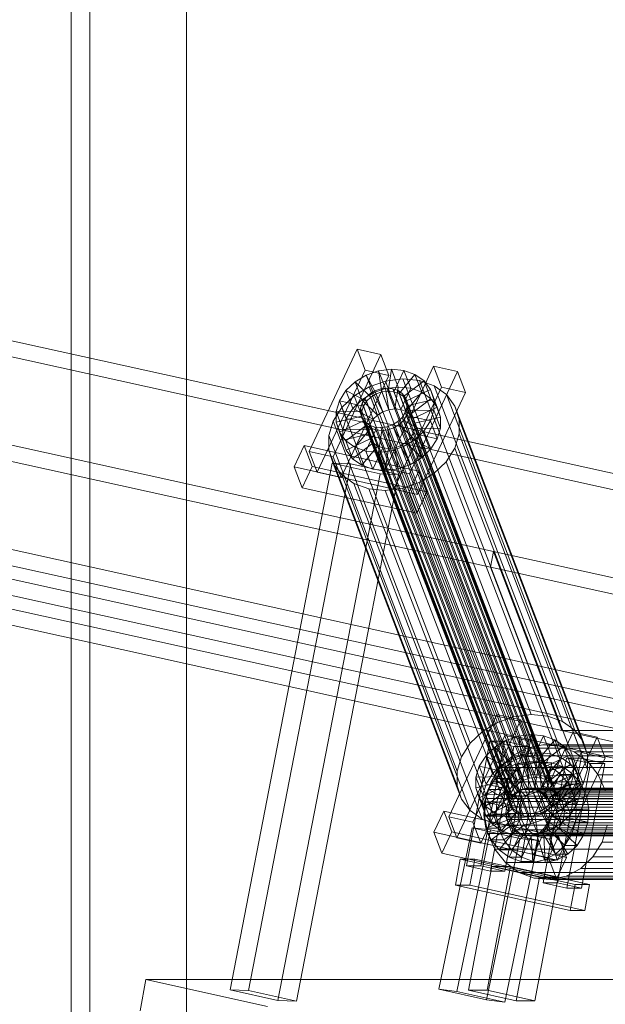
# Model space of a CAD drawing. Header units: millimetres. Extents: x -4738 to 65662, y -68080 to 6847.
# Tile 870 of 1056: x 23200 to 23421, y 1396 to 1767. Entities that reach past the tile are written whole.
import ezdxf

# ---------------------------------------------------------------- set-up
doc = ezdxf.new("R2010")
doc.units = ezdxf.units.MM
for name, color, linetype, lineweight in [('COTAS_P', 1, 'Continuous', 0), ('lateral_C02', 7, 'Continuous', 0), ('lateral_C10', 7, 'Continuous', 0)]:
    doc.layers.add(name, color=color, linetype=linetype, lineweight=lineweight)
doc.dimstyles.new('R19_100', dxfattribs={"dimtxt": 250, "dimasz": 150, "dimexe": 150, "dimexo": 80, "dimgap": 100, "dimtad": 1, "dimtih": 1, "dimtoh": 1, "dimdsep": 46, "dimcen": 0.09, "dimadec": 0, "dimazin": 0, "dimtfac": 1, "dimtdec": 4, "dimtofl": 0, "dimtmove": 0, "dimatfit": 3, "dimfxl": 1, "dimtolj": 1, "dimtzin": 0, "dimarcsym": 0})

# ---------------------------------------------------------------- blocks, each defined once
blk = doc.blocks.new('DIM_R30_4')
at = {"layer": 'COTAS_P'}
for p, q in [((15248.37, 1279.09), (24311.82, 4109.09)), ((24311.82, 4109.09), (24155.23, 4107.34)), ((24311.82, 4109.09), (24182.05, 4021.43)), ((24580.07, 3250), (24311.82, 4109.09)), ((15248.37, 1279.09), (15378.14, 1366.76)), ((15248.37, 1279.09), (15404.97, 1280.85)), ((15516.62, 420), (15248.37, 1279.09))]:
    blk.add_line(p, q, dxfattribs=at)
blk.add_text('9495 P', height=250, rotation=17.3406, dxfattribs=at).set_placement((19750.29, 2789.55))

msp = doc.modelspace()

# ---------------------------------------------------------------- linework, layer by layer
at = {"layer": 'lateral_C02'}
for p, q in [((23219.256, 2469.628), (23219.256, 25)), ((23226.256, 25), (23226.256, 2469.628)), ((23262.756, 25), (23262.756, 2469.628))]:
    msp.add_line(p, q, dxfattribs=at)
at = {"layer": 'lateral_C10'}
for p, q in [((23378.48, 1566.486), (22494.427, 1761.469)), ((22672.842, 1761.469), (23556.895, 1566.486)), ((22493.328, 1755.589), (23377.381, 1560.606)), ((23555.796, 1560.606), (22671.743, 1755.589)), ((23404.284, 1499.033), (22520.231, 1694.015)), ((23455.082, 1499.033), (22571.029, 1694.015)), ((23505.879, 1499.033), (22621.826, 1694.015)), ((22519.132, 1688.135), (23403.186, 1493.152)), ((22569.93, 1688.135), (23453.983, 1493.152)), ((22620.727, 1688.135), (23504.78, 1493.152)), ((23327.058, 1642.7), (23309.017, 1604.185)), ((23318.031, 1602.18), (23336.072, 1640.695)), ((23330.069, 1634.83), (23327.058, 1642.7)), ((23327.058, 1642.7), (23336.072, 1640.695)), ((23336.072, 1640.695), (23339.083, 1632.825)), ((23355.903, 1636.284), (23337.862, 1597.769)), ((23358.913, 1628.415), (23355.903, 1636.284)), ((23355.903, 1636.284), (23364.916, 1634.28)), ((23312.028, 1596.315), (23330.069, 1634.83)), ((23339.083, 1632.825), (23321.042, 1594.31)), ((23326.297, 1630.394), (23330.497, 1632.946)), ((23339.083, 1632.825), (23330.069, 1634.83)), ((23330.497, 1632.946), (23335.179, 1634.58)), ((23330.497, 1632.946), (23334.213, 1625.855)), ((23333.078, 1626.201), (23330.497, 1632.946)), ((23335.179, 1634.58), (23340.023, 1635.184)), ((23335.179, 1634.58), (23336.431, 1626.629)), ((23337.76, 1627.835), (23335.179, 1634.58)), ((23340.023, 1635.184), (23338.726, 1626.915)), ((23342.603, 1628.439), (23340.023, 1635.184)), ((23340.023, 1635.184), (23344.699, 1634.718)), ((23344.699, 1634.718), (23340.94, 1626.694)), ((23348.888, 1633.213), (23342.925, 1625.981)), ((23347.279, 1627.973), (23344.699, 1634.718)), ((23344.699, 1634.718), (23348.888, 1633.213)), ((23346.876, 1595.765), (23364.916, 1634.28)), ((23351.469, 1626.467), (23348.888, 1633.213)), ((23348.888, 1633.213), (23352.305, 1630.771)), ((23364.916, 1634.28), (23367.927, 1626.41)), ((23322.863, 1627.098), (23326.297, 1630.394)), ((23326.297, 1630.394), (23332.224, 1624.646)), ((23328.877, 1623.649), (23326.297, 1630.394)), ((23331.56, 1628.491), (23337.818, 1630.675)), ((23337.818, 1630.675), (23344.294, 1631.483)), ((23386.201, 1504.201), (23337.818, 1630.675)), ((23344.294, 1631.483), (23350.545, 1630.86)), ((23392.677, 1505.009), (23344.294, 1631.483)), ((23352.305, 1630.771), (23344.544, 1624.824)), ((23350.545, 1630.86), (23356.145, 1628.847)), ((23398.928, 1504.385), (23350.545, 1630.86)), ((23354.886, 1624.026), (23352.305, 1630.771)), ((23352.305, 1630.771), (23354.718, 1627.559)), ((23356.145, 1628.847), (23360.714, 1625.583)), ((23404.528, 1502.373), (23356.145, 1628.847)), ((23320.432, 1623.282), (23322.863, 1627.098)), ((23322.863, 1627.098), (23330.597, 1623.084)), ((23325.444, 1620.352), (23322.863, 1627.098)), ((23325.944, 1625.079), (23331.56, 1628.491)), ((23333.078, 1626.201), (23328.877, 1623.649)), ((23330.167, 1624.209), (23331.793, 1625.77)), ((23379.943, 1502.016), (23331.56, 1628.491)), ((23331.793, 1625.77), (23333.783, 1626.979)), ((23387.918, 1479.06), (23331.793, 1625.77)), ((23334.213, 1625.855), (23332.224, 1624.646)), ((23337.76, 1627.835), (23333.078, 1626.201)), ((23336.794, 1619.109), (23333.078, 1626.201)), ((23333.783, 1626.979), (23336.001, 1627.753)), ((23389.908, 1480.268), (23333.783, 1626.979)), ((23336.431, 1626.629), (23334.213, 1625.855)), ((23334.213, 1625.855), (23336.794, 1619.109)), ((23336.001, 1627.753), (23338.295, 1628.039)), ((23392.125, 1481.042), (23336.001, 1627.753)), ((23338.726, 1626.915), (23336.431, 1626.629)), ((23336.431, 1626.629), (23339.011, 1619.883)), ((23342.603, 1628.439), (23337.76, 1627.835)), ((23339.011, 1619.883), (23337.76, 1627.835)), ((23338.295, 1628.039), (23340.51, 1627.818)), ((23394.42, 1481.329), (23338.295, 1628.039)), ((23338.726, 1626.915), (23341.306, 1620.17)), ((23340.94, 1626.694), (23338.726, 1626.915)), ((23340.51, 1627.818), (23342.495, 1627.105)), ((23396.635, 1481.108), (23340.51, 1627.818)), ((23340.872, 1589.9), (23358.913, 1628.415)), ((23340.94, 1626.694), (23343.521, 1619.949)), ((23342.925, 1625.981), (23340.94, 1626.694)), ((23341.306, 1620.17), (23342.603, 1628.439)), ((23342.495, 1627.105), (23344.113, 1625.949)), ((23398.619, 1480.395), (23342.495, 1627.105)), ((23347.279, 1627.973), (23342.603, 1628.439)), ((23342.925, 1625.981), (23345.505, 1619.236)), ((23344.544, 1624.824), (23342.925, 1625.981)), ((23343.521, 1619.949), (23347.279, 1627.973)), ((23344.113, 1625.949), (23345.256, 1624.427)), ((23400.238, 1479.238), (23344.113, 1625.949)), ((23345.505, 1619.236), (23351.469, 1626.467)), ((23354.718, 1627.559), (23345.686, 1623.303)), ((23351.469, 1626.467), (23347.279, 1627.973)), ((23367.927, 1626.41), (23349.886, 1587.895)), ((23354.886, 1624.026), (23351.469, 1626.467)), ((23357.298, 1620.814), (23354.718, 1627.559)), ((23354.718, 1627.559), (23355.96, 1623.797)), ((23367.927, 1626.41), (23358.913, 1628.415)), ((23360.714, 1625.583), (23363.938, 1621.29)), ((23409.097, 1499.109), (23360.714, 1625.583)), ((23319.167, 1619.206), (23320.432, 1623.282)), ((23329.445, 1621.277), (23320.432, 1623.282)), ((23320.432, 1623.282), (23323.012, 1616.536)), ((23321.354, 1620.672), (23325.944, 1625.079)), ((23328.877, 1623.649), (23325.444, 1620.352)), ((23374.327, 1498.605), (23325.944, 1625.079)), ((23328.416, 1620.47), (23329.015, 1622.401)), ((23334.804, 1617.901), (23328.877, 1623.649)), ((23329.015, 1622.401), (23330.167, 1624.209)), ((23329.015, 1622.401), (23385.14, 1475.691)), ((23330.597, 1623.084), (23329.445, 1621.277)), ((23386.292, 1477.498), (23330.167, 1624.209)), ((23332.224, 1624.646), (23330.597, 1623.084)), ((23330.597, 1623.084), (23333.178, 1616.339)), ((23332.224, 1624.646), (23334.804, 1617.901)), ((23344.544, 1624.824), (23347.124, 1618.079)), ((23345.686, 1623.303), (23344.544, 1624.824)), ((23345.256, 1624.427), (23345.845, 1622.645)), ((23401.38, 1477.717), (23345.256, 1624.427)), ((23345.686, 1623.303), (23348.267, 1616.558)), ((23346.275, 1621.521), (23345.686, 1623.303)), ((23345.845, 1622.645), (23345.839, 1620.723)), ((23401.969, 1475.934), (23345.845, 1622.645)), ((23346.269, 1619.599), (23346.275, 1621.521)), ((23355.96, 1623.797), (23346.275, 1621.521)), ((23346.275, 1621.521), (23348.855, 1614.775)), ((23347.124, 1618.079), (23354.886, 1624.026)), ((23357.298, 1620.814), (23354.886, 1624.026)), ((23355.96, 1623.797), (23355.949, 1619.739)), ((23358.541, 1617.051), (23355.96, 1623.797)), ((23318.103, 1615.571), (23321.354, 1620.672)), ((23319.155, 1615.148), (23319.167, 1619.206)), ((23319.167, 1619.206), (23328.846, 1619.346)), ((23321.747, 1612.461), (23319.167, 1619.206)), ((23369.737, 1494.198), (23321.354, 1620.672)), ((23325.444, 1620.352), (23323.012, 1616.536)), ((23333.178, 1616.339), (23325.444, 1620.352)), ((23328.411, 1618.548), (23328.416, 1620.47)), ((23328.999, 1616.766), (23328.411, 1618.548)), ((23384.535, 1471.838), (23328.411, 1618.548)), ((23384.541, 1473.76), (23328.416, 1620.47)), ((23328.846, 1619.346), (23328.841, 1617.424)), ((23329.445, 1621.277), (23328.846, 1619.346)), ((23328.846, 1619.346), (23331.427, 1612.601)), ((23332.026, 1614.531), (23329.445, 1621.277)), ((23333.178, 1616.339), (23334.804, 1617.901)), ((23334.804, 1617.901), (23336.794, 1619.109)), ((23336.794, 1619.109), (23339.011, 1619.883)), ((23339.011, 1619.883), (23341.306, 1620.17)), ((23341.306, 1620.17), (23343.521, 1619.949)), ((23343.521, 1619.949), (23345.505, 1619.236)), ((23345.24, 1618.792), (23344.088, 1616.985)), ((23344.518, 1615.861), (23345.67, 1617.668)), ((23345.839, 1620.723), (23345.24, 1618.792)), ((23401.365, 1472.082), (23345.24, 1618.792)), ((23345.505, 1619.236), (23347.124, 1618.079)), ((23345.67, 1617.668), (23346.269, 1619.599)), ((23354.684, 1615.663), (23345.67, 1617.668)), ((23345.67, 1617.668), (23348.251, 1610.923)), ((23401.964, 1474.013), (23345.839, 1620.723)), ((23355.949, 1619.739), (23346.269, 1619.599)), ((23346.269, 1619.599), (23348.85, 1612.853)), ((23347.124, 1618.079), (23348.267, 1616.558)), ((23348.267, 1616.558), (23357.298, 1620.814)), ((23355.949, 1619.739), (23354.684, 1615.663)), ((23358.529, 1612.994), (23355.949, 1619.739)), ((23358.541, 1617.051), (23357.298, 1620.814)), ((23363.938, 1621.29), (23365.6, 1616.259)), ((23412.321, 1494.815), (23363.938, 1621.29)), ((23316.413, 1610.122), (23318.103, 1615.571)), ((23318.103, 1615.571), (23366.486, 1489.096)), ((23319.155, 1615.148), (23328.841, 1617.424)), ((23320.398, 1611.386), (23319.155, 1615.148)), ((23321.736, 1608.403), (23319.155, 1615.148)), ((23320.398, 1611.386), (23329.43, 1615.642)), ((23323.012, 1616.536), (23321.747, 1612.461)), ((23322.81, 1608.174), (23330.572, 1614.121)), ((23323.012, 1616.536), (23332.026, 1614.531)), ((23328.841, 1617.424), (23329.43, 1615.642)), ((23328.841, 1617.424), (23331.421, 1610.679)), ((23330.142, 1615.245), (23328.999, 1616.766)), ((23385.124, 1470.056), (23328.999, 1616.766)), ((23329.43, 1615.642), (23330.572, 1614.121)), ((23329.43, 1615.642), (23332.01, 1608.897)), ((23331.761, 1614.088), (23330.142, 1615.245)), ((23386.266, 1468.534), (23330.142, 1615.245)), ((23330.572, 1614.121), (23332.191, 1612.964)), ((23330.572, 1614.121), (23333.153, 1607.375)), ((23331.427, 1612.601), (23332.026, 1614.531)), ((23333.745, 1613.375), (23331.761, 1614.088)), ((23387.885, 1467.378), (23331.761, 1614.088)), ((23332.026, 1614.531), (23333.178, 1616.339)), ((23340.472, 1614.214), (23338.255, 1613.44)), ((23342.462, 1615.423), (23340.472, 1614.214)), ((23396.597, 1467.504), (23340.472, 1614.214)), ((23340.902, 1613.09), (23342.892, 1614.299)), ((23344.088, 1616.985), (23342.462, 1615.423)), ((23398.586, 1468.713), (23342.462, 1615.423)), ((23342.892, 1614.299), (23344.518, 1615.861)), ((23348.819, 1608.551), (23342.892, 1614.299)), ((23342.892, 1614.299), (23345.473, 1607.554)), ((23400.213, 1470.274), (23344.088, 1616.985)), ((23352.252, 1611.847), (23344.518, 1615.861)), ((23344.518, 1615.861), (23347.099, 1609.115)), ((23348.267, 1616.558), (23348.855, 1614.775)), ((23348.855, 1614.775), (23348.85, 1612.853)), ((23348.855, 1614.775), (23358.541, 1617.051)), ((23354.684, 1615.663), (23352.252, 1611.847)), ((23357.265, 1608.918), (23354.684, 1615.663)), ((23358.529, 1612.994), (23358.541, 1617.051)), ((23365.6, 1616.259), (23365.584, 1610.835)), ((23413.983, 1489.785), (23365.6, 1616.259)), ((23322.81, 1608.174), (23320.398, 1611.386)), ((23322.979, 1604.64), (23320.398, 1611.386)), ((23321.747, 1612.461), (23321.736, 1608.403)), ((23331.421, 1610.679), (23321.736, 1608.403)), ((23331.427, 1612.601), (23321.747, 1612.461)), ((23326.227, 1605.732), (23332.191, 1612.964)), ((23330.417, 1604.227), (23334.175, 1612.251)), ((23331.421, 1610.679), (23331.427, 1612.601)), ((23332.01, 1608.897), (23331.421, 1610.679)), ((23332.191, 1612.964), (23334.175, 1612.251)), ((23332.191, 1612.964), (23334.771, 1606.219)), ((23335.96, 1613.154), (23333.745, 1613.375)), ((23389.869, 1466.665), (23333.745, 1613.375)), ((23334.175, 1612.251), (23336.39, 1612.03)), ((23334.175, 1612.251), (23336.756, 1605.506)), ((23335.093, 1603.761), (23336.39, 1612.03)), ((23338.255, 1613.44), (23335.96, 1613.154)), ((23392.084, 1466.444), (23335.96, 1613.154)), ((23336.39, 1612.03), (23338.685, 1612.316)), ((23336.39, 1612.03), (23338.971, 1605.285)), ((23394.379, 1466.73), (23338.255, 1613.44)), ((23338.685, 1612.316), (23340.902, 1613.09)), ((23339.937, 1604.365), (23338.685, 1612.316)), ((23338.685, 1612.316), (23341.265, 1605.571)), ((23344.618, 1605.999), (23340.902, 1613.09)), ((23340.902, 1613.09), (23343.483, 1606.345)), ((23348.251, 1610.923), (23347.099, 1609.115)), ((23348.85, 1612.853), (23348.251, 1610.923)), ((23348.251, 1610.923), (23357.265, 1608.918)), ((23352.252, 1611.847), (23348.819, 1608.551)), ((23348.85, 1612.853), (23358.529, 1612.994)), ((23354.833, 1605.102), (23352.252, 1611.847)), ((23357.265, 1608.918), (23358.529, 1612.994)), ((23365.584, 1610.835), (23363.894, 1605.387)), ((23413.967, 1484.361), (23365.584, 1610.835)), ((23316.397, 1604.698), (23316.413, 1610.122)), ((23364.796, 1483.648), (23316.413, 1610.122)), ((23321.736, 1608.403), (23322.979, 1604.64)), ((23326.227, 1605.732), (23322.81, 1608.174)), ((23325.391, 1601.429), (23322.81, 1608.174)), ((23332.01, 1608.897), (23322.979, 1604.64)), ((23333.153, 1607.375), (23325.391, 1601.429)), ((23333.153, 1607.375), (23332.01, 1608.897)), ((23334.771, 1606.219), (23333.153, 1607.375)), ((23345.473, 1607.554), (23343.483, 1606.345)), ((23348.819, 1608.551), (23344.618, 1605.999)), ((23347.099, 1609.115), (23345.473, 1607.554)), ((23345.473, 1607.554), (23351.4, 1601.806)), ((23347.099, 1609.115), (23354.833, 1605.102)), ((23351.4, 1601.806), (23348.819, 1608.551)), ((23354.833, 1605.102), (23357.265, 1608.918)), ((23307.065, 1606.391), (23303.306, 1598.367)), ((23310.075, 1598.521), (23307.065, 1606.391)), ((23307.065, 1606.391), (23350.332, 1596.768)), ((23318.031, 1602.18), (23309.017, 1604.185)), ((23309.017, 1604.185), (23312.028, 1596.315)), ((23318.059, 1599.668), (23316.397, 1604.698)), ((23364.78, 1478.224), (23316.397, 1604.698)), ((23322.979, 1604.64), (23325.391, 1601.429)), ((23330.417, 1604.227), (23326.227, 1605.732)), ((23328.808, 1598.987), (23326.227, 1605.732)), ((23334.771, 1606.219), (23328.808, 1598.987)), ((23335.093, 1603.761), (23330.417, 1604.227)), ((23332.997, 1597.482), (23330.417, 1604.227)), ((23336.756, 1605.506), (23332.997, 1597.482)), ((23336.756, 1605.506), (23334.771, 1606.219)), ((23339.937, 1604.365), (23335.093, 1603.761)), ((23337.673, 1597.015), (23335.093, 1603.761)), ((23338.971, 1605.285), (23336.756, 1605.506)), ((23338.971, 1605.285), (23337.673, 1597.015)), ((23341.265, 1605.571), (23338.971, 1605.285)), ((23344.618, 1605.999), (23339.937, 1604.365)), ((23342.517, 1597.62), (23339.937, 1604.365)), ((23343.483, 1606.345), (23341.265, 1605.571)), ((23341.265, 1605.571), (23342.517, 1597.62)), ((23343.483, 1606.345), (23347.199, 1599.254)), ((23347.199, 1599.254), (23344.618, 1605.999)), ((23351.4, 1601.806), (23354.833, 1605.102)), ((23363.894, 1605.387), (23360.643, 1600.285)), ((23412.277, 1478.912), (23363.894, 1605.387)), ((23317.693, 1599.774), (23279.179, 1401.274)), ((23286.165, 1401.024), (23324.678, 1599.525)), ((23317.693, 1599.774), (23335.729, 1595.765)), ((23324.678, 1599.525), (23317.693, 1599.774)), ((23321.042, 1594.31), (23318.031, 1602.18)), ((23321.283, 1595.374), (23318.059, 1599.668)), ((23366.442, 1473.193), (23318.059, 1599.668)), ((23342.714, 1595.515), (23324.678, 1599.525)), ((23325.391, 1601.429), (23328.808, 1598.987)), ((23342.517, 1597.62), (23347.199, 1599.254)), ((23347.199, 1599.254), (23351.4, 1601.806)), ((23360.643, 1600.285), (23356.053, 1595.878)), ((23409.026, 1473.811), (23360.643, 1600.285)), ((23297.215, 1397.264), (23335.729, 1595.765)), ((23346.573, 1588.744), (23303.306, 1598.367)), ((23303.306, 1598.367), (23306.317, 1590.497)), ((23304.201, 1397.014), (23342.714, 1595.515)), ((23306.317, 1590.497), (23310.075, 1598.521)), ((23353.342, 1588.898), (23310.075, 1598.521)), ((23312.028, 1596.315), (23321.042, 1594.31)), ((23328.808, 1598.987), (23332.997, 1597.482)), ((23332.997, 1597.482), (23337.673, 1597.015)), ((23335.729, 1595.765), (23342.714, 1595.515)), ((23337.673, 1597.015), (23342.517, 1597.62)), ((23346.876, 1595.765), (23337.862, 1597.769)), ((23337.862, 1597.769), (23340.872, 1589.9)), ((23346.573, 1588.744), (23350.332, 1596.768)), ((23349.886, 1587.895), (23346.876, 1595.765)), ((23350.332, 1596.768), (23353.342, 1588.898)), ((23356.053, 1595.878), (23350.437, 1592.467)), ((23404.436, 1469.404), (23356.053, 1595.878)), ((23325.851, 1592.11), (23321.283, 1595.374)), ((23369.666, 1468.9), (23321.283, 1595.374)), ((23331.452, 1590.098), (23325.851, 1592.11)), ((23374.234, 1465.636), (23325.851, 1592.11)), ((23350.437, 1592.467), (23344.178, 1590.282)), ((23398.82, 1465.992), (23350.437, 1592.467)), ((23306.317, 1590.497), (23349.584, 1580.874)), ((23337.703, 1589.474), (23331.452, 1590.098)), ((23379.835, 1463.623), (23331.452, 1590.098)), ((23344.178, 1590.282), (23337.703, 1589.474)), ((23386.086, 1463), (23337.703, 1589.474)), ((23340.872, 1589.9), (23349.886, 1587.895)), ((23392.562, 1463.808), (23344.178, 1590.282)), ((23349.584, 1580.874), (23346.573, 1588.744)), ((23353.342, 1588.898), (23349.584, 1580.874)), ((23378.48, 1566.486), (23377.381, 1560.606)), ((24262.533, 1371.503), (23378.48, 1566.486)), ((23378.48, 1566.486), (23404.284, 1499.033)), ((23403.186, 1493.152), (23377.381, 1560.606)), ((23377.381, 1560.606), (24261.434, 1365.623)), ((23379.742, 1504.983), (23361.701, 1466.468)), ((23370.715, 1464.463), (23388.756, 1502.978)), ((23382.753, 1497.114), (23379.742, 1504.983)), ((23379.742, 1504.983), (23388.756, 1502.978)), ((23386.201, 1504.201), (23379.943, 1502.016)), ((23392.677, 1505.009), (23386.201, 1504.201)), ((23388.756, 1502.978), (23391.766, 1495.109)), ((23398.928, 1504.385), (23392.677, 1505.009)), ((23404.528, 1502.373), (23398.928, 1504.385)), ((23379.943, 1502.016), (23374.327, 1498.605)), ((24288.338, 1304.05), (23404.284, 1499.033)), ((23404.284, 1499.033), (23455.082, 1499.033)), ((23409.097, 1499.109), (23404.528, 1502.373)), ((23412.321, 1494.815), (23409.097, 1499.109)), ((23364.712, 1458.598), (23382.753, 1497.114)), ((23374.327, 1498.605), (23369.737, 1494.198)), ((23378.98, 1492.677), (23383.181, 1495.229)), ((23391.766, 1495.109), (23382.753, 1497.114)), ((23383.181, 1495.229), (23387.863, 1496.863)), ((23383.181, 1495.229), (23386.897, 1488.138)), ((23385.761, 1488.484), (23383.181, 1495.229)), ((23387.863, 1496.863), (23392.707, 1497.468)), ((23387.863, 1496.863), (23389.115, 1488.912)), ((23390.443, 1490.118), (23387.863, 1496.863)), ((23408.586, 1498.568), (23390.546, 1460.053)), ((23392.707, 1497.468), (23391.409, 1489.198)), ((23395.287, 1490.722), (23392.707, 1497.468)), ((23392.707, 1497.468), (23397.383, 1497.001)), ((23397.383, 1497.001), (23393.624, 1488.977)), ((23401.572, 1495.496), (23395.609, 1488.264)), ((23399.963, 1490.256), (23397.383, 1497.001)), ((23397.383, 1497.001), (23401.572, 1495.496)), ((23399.559, 1458.048), (23417.6, 1496.563)), ((23404.152, 1488.751), (23401.572, 1495.496)), ((23401.572, 1495.496), (23404.989, 1493.054)), ((23411.597, 1490.698), (23408.586, 1498.568)), ((23408.586, 1498.568), (23417.6, 1496.563)), ((23417.6, 1496.563), (23420.611, 1488.693)), ((23369.737, 1494.198), (23366.486, 1489.096)), ((23377.162, 1495.011), (23368.304, 1447.986)), ((23391.766, 1495.109), (23373.726, 1456.594)), ((23373.775, 1447.986), (23382.632, 1495.011)), ((23375.547, 1489.381), (23378.98, 1492.677)), ((23382.632, 1495.011), (23377.162, 1495.011)), ((23377.162, 1495.011), (23386.18, 1493.006)), ((23377.322, 1445.981), (23386.18, 1493.006)), ((23378.98, 1492.677), (23384.907, 1486.929)), ((23381.561, 1485.932), (23378.98, 1492.677)), ((23391.65, 1493.006), (23382.632, 1495.011)), ((23391.65, 1493.006), (23382.793, 1445.981)), ((23385.616, 1489.465), (23391.105, 1492.365)), ((23386.18, 1493.006), (23391.65, 1493.006)), ((23391.105, 1492.365), (23397.097, 1493.622)), ((23492.699, 1492.365), (23391.105, 1492.365)), ((23397.097, 1493.622), (23403.186, 1493.152)), ((23498.692, 1493.622), (23397.097, 1493.622)), ((23404.989, 1493.054), (23397.227, 1487.108)), ((23453.983, 1493.152), (23403.186, 1493.152)), ((23403.186, 1493.152), (24287.239, 1298.17)), ((23403.186, 1493.152), (23408.954, 1490.987)), ((23504.78, 1493.152), (23403.186, 1493.152)), ((23407.57, 1486.309), (23404.989, 1493.054)), ((23404.989, 1493.054), (23407.401, 1489.843)), ((23413.983, 1489.785), (23412.321, 1494.815)), ((23366.486, 1489.096), (23364.796, 1483.648)), ((23373.115, 1485.565), (23375.547, 1489.381)), ((23375.547, 1489.381), (23383.281, 1485.368)), ((23378.128, 1482.636), (23375.547, 1489.381)), ((23381.005, 1485.12), (23385.616, 1489.465)), ((23385.761, 1488.484), (23381.561, 1485.932)), ((23386.897, 1488.138), (23384.907, 1486.929)), ((23487.21, 1489.465), (23385.616, 1489.465)), ((23390.443, 1490.118), (23385.761, 1488.484)), ((23389.478, 1481.393), (23385.761, 1488.484)), ((23389.115, 1488.912), (23386.897, 1488.138)), ((23386.897, 1488.138), (23389.478, 1481.393)), ((23391.409, 1489.198), (23389.115, 1488.912)), ((23389.115, 1488.912), (23391.695, 1482.167)), ((23395.287, 1490.722), (23390.443, 1490.118)), ((23391.695, 1482.167), (23390.443, 1490.118)), ((23391.409, 1489.198), (23393.99, 1482.453)), ((23393.624, 1488.977), (23391.409, 1489.198)), ((23393.556, 1452.183), (23411.597, 1490.698)), ((23393.624, 1488.977), (23396.205, 1482.232)), ((23395.609, 1488.264), (23393.624, 1488.977)), ((23393.99, 1482.453), (23395.287, 1490.722)), ((23399.963, 1490.256), (23395.287, 1490.722)), ((23395.609, 1488.264), (23398.189, 1481.519)), ((23397.227, 1487.108), (23395.609, 1488.264)), ((23396.205, 1482.232), (23399.963, 1490.256)), ((23406.02, 1488.596), (23397.162, 1441.57)), ((23398.189, 1481.519), (23404.152, 1488.751)), ((23407.401, 1489.843), (23398.37, 1485.586)), ((23404.152, 1488.751), (23399.963, 1490.256)), ((23420.611, 1488.693), (23402.57, 1450.178)), ((23402.632, 1441.57), (23411.49, 1488.596)), ((23407.57, 1486.309), (23404.152, 1488.751)), ((23411.49, 1488.596), (23406.02, 1488.596)), ((23406.02, 1488.596), (23415.038, 1486.591)), ((23409.982, 1483.097), (23407.401, 1489.843)), ((23407.401, 1489.843), (23408.644, 1486.08)), ((23408.954, 1490.987), (23414.011, 1487.273)), ((23510.549, 1490.987), (23408.954, 1490.987)), ((23420.508, 1486.591), (23411.49, 1488.596)), ((23420.611, 1488.693), (23411.597, 1490.698)), ((23413.967, 1484.361), (23413.983, 1489.785)), ((23371.851, 1481.489), (23373.115, 1485.565)), ((23382.129, 1483.56), (23373.115, 1485.565)), ((23373.115, 1485.565), (23375.696, 1478.82)), ((23377.586, 1479.627), (23381.005, 1485.12)), ((23381.561, 1485.932), (23378.128, 1482.636)), ((23379.161, 1480.874), (23382.61, 1484.124)), ((23482.6, 1485.12), (23381.005, 1485.12)), ((23387.488, 1480.184), (23381.561, 1485.932)), ((23383.281, 1485.368), (23382.129, 1483.56)), ((23382.61, 1484.124), (23386.716, 1486.293)), ((23382.61, 1484.124), (23387.682, 1475.779)), ((23387.299, 1484.124), (23382.61, 1484.124)), ((23384.907, 1486.929), (23383.281, 1485.368)), ((23383.281, 1485.368), (23385.862, 1478.622)), ((23387.299, 1484.124), (23383.85, 1480.874)), ((23384.907, 1486.929), (23387.488, 1480.184)), ((23386.716, 1486.293), (23391.198, 1487.234)), ((23386.716, 1486.293), (23389.626, 1476.806)), ((23391.405, 1486.293), (23386.716, 1486.293)), ((23391.405, 1486.293), (23387.299, 1484.124)), ((23392.371, 1475.779), (23387.299, 1484.124)), ((23391.198, 1487.234), (23391.75, 1477.252)), ((23395.887, 1487.234), (23391.198, 1487.234)), ((23391.198, 1487.234), (23395.752, 1486.882)), ((23395.887, 1487.234), (23391.405, 1486.293)), ((23394.315, 1476.806), (23391.405, 1486.293)), ((23395.752, 1486.882), (23393.907, 1477.085)), ((23400.441, 1486.882), (23395.752, 1486.882)), ((23395.752, 1486.882), (23400.068, 1485.262)), ((23396.439, 1477.252), (23395.887, 1487.234)), ((23400.441, 1486.882), (23395.887, 1487.234)), ((23400.068, 1485.262), (23395.951, 1476.318)), ((23397.227, 1487.108), (23399.808, 1480.362)), ((23398.37, 1485.586), (23397.227, 1487.108)), ((23398.37, 1485.586), (23400.95, 1478.841)), ((23398.959, 1483.804), (23398.37, 1485.586)), ((23398.596, 1477.085), (23400.441, 1486.882)), ((23408.644, 1486.08), (23398.959, 1483.804)), ((23399.808, 1480.362), (23407.57, 1486.309)), ((23404.757, 1485.262), (23400.068, 1485.262)), ((23400.068, 1485.262), (23403.85, 1482.484)), ((23404.757, 1485.262), (23400.441, 1486.882)), ((23400.64, 1476.318), (23404.757, 1485.262)), ((23408.539, 1482.484), (23404.757, 1485.262)), ((23406.18, 1439.566), (23415.038, 1486.591)), ((23409.982, 1483.097), (23407.57, 1486.309)), ((23408.644, 1486.08), (23408.633, 1482.022)), ((23411.224, 1479.334), (23408.644, 1486.08)), ((23420.508, 1486.591), (23411.651, 1439.566)), ((23412.277, 1478.912), (23413.967, 1484.361)), ((23414.011, 1487.273), (23418.01, 1482.263)), ((23515.605, 1487.273), (23414.011, 1487.273)), ((23415.038, 1486.591), (23420.508, 1486.591)), ((23364.796, 1483.648), (23364.78, 1478.224)), ((23371.839, 1477.432), (23371.851, 1481.489)), ((23371.851, 1481.489), (23381.53, 1481.629)), ((23374.431, 1474.744), (23371.851, 1481.489)), ((23378.128, 1482.636), (23375.696, 1478.82)), ((23376.603, 1476.765), (23379.161, 1480.874)), ((23385.862, 1478.622), (23378.128, 1482.636)), ((23379.161, 1480.874), (23386.048, 1474.239)), ((23383.85, 1480.874), (23379.161, 1480.874)), ((23383.85, 1480.874), (23381.292, 1476.765)), ((23381.53, 1481.629), (23381.525, 1479.708)), ((23382.129, 1483.56), (23381.53, 1481.629)), ((23381.53, 1481.629), (23384.111, 1474.884)), ((23384.71, 1476.815), (23382.129, 1483.56)), ((23390.737, 1474.239), (23383.85, 1480.874)), ((23387.488, 1480.184), (23389.478, 1481.393)), ((23389.478, 1481.393), (23391.695, 1482.167)), ((23392.125, 1481.042), (23389.908, 1480.268)), ((23391.695, 1482.167), (23393.99, 1482.453)), ((23394.42, 1481.329), (23392.125, 1481.042)), ((23393.99, 1482.453), (23396.205, 1482.232)), ((23396.635, 1481.108), (23394.42, 1481.329)), ((23396.205, 1482.232), (23398.189, 1481.519)), ((23398.619, 1480.395), (23396.635, 1481.108)), ((23403.85, 1482.484), (23397.743, 1475.002)), ((23398.189, 1481.519), (23399.808, 1480.362)), ((23398.354, 1479.951), (23398.953, 1481.882)), ((23400.238, 1479.238), (23398.619, 1480.395)), ((23398.953, 1481.882), (23398.959, 1483.804)), ((23408.633, 1482.022), (23398.953, 1481.882)), ((23398.953, 1481.882), (23401.534, 1475.137)), ((23398.959, 1483.804), (23401.539, 1477.059)), ((23400.95, 1478.841), (23409.982, 1483.097)), ((23402.432, 1475.002), (23408.539, 1482.484)), ((23408.539, 1482.484), (23403.85, 1482.484)), ((23403.85, 1482.484), (23406.841, 1478.737)), ((23408.633, 1482.022), (23407.368, 1477.947)), ((23411.53, 1478.737), (23408.539, 1482.484)), ((23411.213, 1475.277), (23408.633, 1482.022)), ((23411.224, 1479.334), (23409.982, 1483.097)), ((23418.01, 1482.263), (23420.679, 1476.3)), ((23519.604, 1482.263), (23418.01, 1482.263)), ((23364.78, 1478.224), (23366.442, 1473.193)), ((23371.839, 1477.432), (23381.525, 1479.708)), ((23373.082, 1473.669), (23371.839, 1477.432)), ((23374.42, 1470.686), (23371.839, 1477.432)), ((23373.082, 1473.669), (23382.113, 1477.925)), ((23375.696, 1478.82), (23374.431, 1474.744)), ((23375.112, 1472.077), (23376.603, 1476.765)), ((23375.592, 1473.36), (23377.586, 1479.627)), ((23375.696, 1478.82), (23384.71, 1476.815)), ((23376.603, 1476.765), (23384.836, 1472.293)), ((23381.292, 1476.765), (23376.603, 1476.765)), ((23479.181, 1479.627), (23377.586, 1479.627)), ((23381.292, 1476.765), (23379.801, 1472.077)), ((23389.525, 1472.293), (23381.292, 1476.765)), ((23381.525, 1479.708), (23382.113, 1477.925)), ((23381.525, 1479.708), (23384.105, 1472.962)), ((23382.113, 1477.925), (23383.256, 1476.404)), ((23382.113, 1477.925), (23384.694, 1471.18)), ((23384.111, 1474.884), (23384.71, 1476.815)), ((23384.71, 1476.815), (23385.862, 1478.622)), ((23386.292, 1477.498), (23385.14, 1475.691)), ((23385.862, 1478.622), (23387.488, 1480.184)), ((23387.918, 1479.06), (23386.292, 1477.498)), ((23386.9, 1475.779), (23388.845, 1476.806)), ((23389.626, 1476.806), (23387.682, 1475.779)), ((23389.908, 1480.268), (23387.918, 1479.06)), ((23388.845, 1476.806), (23390.968, 1477.252)), ((23504.507, 1476.806), (23388.845, 1476.806)), ((23391.75, 1477.252), (23389.626, 1476.806)), ((23389.626, 1476.806), (23394.315, 1476.806)), ((23390.968, 1477.252), (23393.126, 1477.085)), ((23506.63, 1477.252), (23390.968, 1477.252)), ((23391.75, 1477.252), (23396.439, 1477.252)), ((23393.907, 1477.085), (23391.75, 1477.252)), ((23392.371, 1475.779), (23394.315, 1476.806)), ((23393.126, 1477.085), (23395.17, 1476.318)), ((23508.787, 1477.085), (23393.126, 1477.085)), ((23393.907, 1477.085), (23398.596, 1477.085)), ((23395.951, 1476.318), (23393.907, 1477.085)), ((23394.315, 1476.806), (23396.439, 1477.252)), ((23395.576, 1476.582), (23397.202, 1478.144)), ((23396.439, 1477.252), (23398.596, 1477.085)), ((23397.202, 1478.144), (23398.354, 1479.951)), ((23404.936, 1474.131), (23397.202, 1478.144)), ((23397.202, 1478.144), (23399.783, 1471.399)), ((23407.368, 1477.947), (23398.354, 1479.951)), ((23398.354, 1479.951), (23400.935, 1473.206)), ((23398.596, 1477.085), (23400.64, 1476.318)), ((23406.841, 1478.737), (23399.16, 1473.227)), ((23399.808, 1480.362), (23400.95, 1478.841)), ((23401.38, 1477.717), (23400.238, 1479.238)), ((23400.95, 1478.841), (23401.539, 1477.059)), ((23401.969, 1475.934), (23401.38, 1477.717)), ((23401.539, 1477.059), (23401.534, 1475.137)), ((23401.539, 1477.059), (23411.224, 1479.334)), ((23403.849, 1473.227), (23411.53, 1478.737)), ((23407.368, 1477.947), (23404.936, 1474.131)), ((23411.53, 1478.737), (23406.841, 1478.737)), ((23406.841, 1478.737), (23408.838, 1474.277)), ((23409.948, 1471.201), (23407.368, 1477.947)), ((23409.026, 1473.811), (23412.277, 1478.912)), ((23411.213, 1475.277), (23411.224, 1479.334)), ((23413.527, 1474.277), (23411.53, 1478.737)), ((23366.442, 1473.193), (23369.666, 1468.9)), ((23375.494, 1470.457), (23373.082, 1473.669)), ((23375.662, 1466.924), (23373.082, 1473.669)), ((23374.431, 1474.744), (23374.42, 1470.686)), ((23384.111, 1474.884), (23374.431, 1474.744)), ((23375.16, 1466.746), (23375.592, 1473.36)), ((23375.494, 1470.457), (23383.256, 1476.404)), ((23375.592, 1473.36), (23477.187, 1473.36)), ((23378.911, 1468.016), (23384.875, 1475.247)), ((23383.1, 1466.51), (23386.859, 1474.534)), ((23383.256, 1476.404), (23384.875, 1475.247)), ((23383.256, 1476.404), (23385.836, 1469.659)), ((23384.055, 1472.293), (23385.266, 1474.239)), ((23384.105, 1472.962), (23384.111, 1474.884)), ((23384.541, 1473.76), (23384.535, 1471.838)), ((23385.14, 1475.691), (23384.541, 1473.76)), ((23386.048, 1474.239), (23384.836, 1472.293)), ((23384.875, 1475.247), (23386.859, 1474.534)), ((23384.875, 1475.247), (23387.455, 1468.502)), ((23385.266, 1474.239), (23386.9, 1475.779)), ((23500.928, 1474.239), (23385.266, 1474.239)), ((23387.682, 1475.779), (23386.048, 1474.239)), ((23386.048, 1474.239), (23390.737, 1474.239)), ((23386.859, 1474.534), (23389.074, 1474.313)), ((23386.859, 1474.534), (23389.439, 1467.789)), ((23502.562, 1475.779), (23386.9, 1475.779)), ((23387.682, 1475.779), (23392.371, 1475.779)), ((23387.776, 1466.044), (23389.074, 1474.313)), ((23389.074, 1474.313), (23391.368, 1474.6)), ((23389.074, 1474.313), (23391.654, 1467.568)), ((23389.525, 1472.293), (23390.737, 1474.239)), ((23390.737, 1474.239), (23392.371, 1475.779)), ((23391.368, 1474.6), (23393.586, 1475.374)), ((23392.62, 1466.648), (23391.368, 1474.6)), ((23391.368, 1474.6), (23393.949, 1467.854)), ((23393.586, 1475.374), (23395.576, 1476.582)), ((23397.302, 1468.282), (23393.586, 1475.374)), ((23393.586, 1475.374), (23396.167, 1468.628)), ((23395.17, 1476.318), (23396.961, 1475.002)), ((23510.831, 1476.318), (23395.17, 1476.318)), ((23401.503, 1470.834), (23395.576, 1476.582)), ((23395.576, 1476.582), (23398.156, 1469.837)), ((23395.951, 1476.318), (23400.64, 1476.318)), ((23397.743, 1475.002), (23395.951, 1476.318)), ((23396.961, 1475.002), (23398.378, 1473.227)), ((23512.623, 1475.002), (23396.961, 1475.002)), ((23397.743, 1475.002), (23402.432, 1475.002)), ((23399.16, 1473.227), (23397.743, 1475.002)), ((23398.378, 1473.227), (23399.324, 1471.114)), ((23514.04, 1473.227), (23398.378, 1473.227)), ((23399.16, 1473.227), (23403.849, 1473.227)), ((23400.106, 1471.114), (23399.16, 1473.227)), ((23400.935, 1473.206), (23399.783, 1471.399)), ((23408.838, 1474.277), (23400.106, 1471.114)), ((23400.64, 1476.318), (23402.432, 1475.002)), ((23401.534, 1475.137), (23400.935, 1473.206)), ((23400.935, 1473.206), (23409.948, 1471.201)), ((23401.365, 1472.082), (23401.964, 1474.013)), ((23404.936, 1474.131), (23401.503, 1470.834)), ((23401.534, 1475.137), (23411.213, 1475.277)), ((23401.964, 1474.013), (23401.969, 1475.934)), ((23402.432, 1475.002), (23403.849, 1473.227)), ((23403.849, 1473.227), (23404.795, 1471.114)), ((23404.436, 1469.404), (23409.026, 1473.811)), ((23404.795, 1471.114), (23413.527, 1474.277)), ((23407.517, 1467.385), (23404.936, 1474.131)), ((23413.527, 1474.277), (23408.838, 1474.277)), ((23408.838, 1474.277), (23409.704, 1469.407)), ((23409.948, 1471.201), (23411.213, 1475.277)), ((23414.393, 1469.407), (23413.527, 1474.277)), ((23384.105, 1472.962), (23374.42, 1470.686)), ((23374.42, 1470.686), (23375.662, 1466.924)), ((23374.788, 1467.13), (23375.112, 1472.077)), ((23384.13, 1470.072), (23375.112, 1472.077)), ((23375.112, 1472.077), (23379.801, 1472.077)), ((23378.911, 1468.016), (23375.494, 1470.457)), ((23378.074, 1463.712), (23375.494, 1470.457)), ((23384.694, 1471.18), (23375.662, 1466.924)), ((23385.836, 1469.659), (23378.074, 1463.712)), ((23379.801, 1472.077), (23379.477, 1467.13)), ((23379.801, 1472.077), (23388.819, 1470.072)), ((23383.195, 1467.729), (23383.348, 1470.072)), ((23383.348, 1470.072), (23384.055, 1472.293)), ((23383.348, 1470.072), (23499.01, 1470.072)), ((23384.13, 1470.072), (23383.977, 1467.729)), ((23499.717, 1472.293), (23384.055, 1472.293)), ((23384.694, 1471.18), (23384.105, 1472.962)), ((23384.836, 1472.293), (23384.13, 1470.072)), ((23388.819, 1470.072), (23384.13, 1470.072)), ((23384.535, 1471.838), (23385.124, 1470.056)), ((23385.836, 1469.659), (23384.694, 1471.18)), ((23384.836, 1472.293), (23389.525, 1472.293)), ((23385.124, 1470.056), (23386.266, 1468.534)), ((23387.455, 1468.502), (23385.836, 1469.659)), ((23388.666, 1467.729), (23388.819, 1470.072)), ((23388.819, 1470.072), (23389.525, 1472.293)), ((23398.156, 1469.837), (23396.167, 1468.628)), ((23401.503, 1470.834), (23397.302, 1468.282)), ((23399.783, 1471.399), (23398.156, 1469.837)), ((23398.156, 1469.837), (23404.083, 1464.089)), ((23398.586, 1468.713), (23400.213, 1470.274)), ((23398.82, 1465.992), (23404.436, 1469.404)), ((23399.324, 1471.114), (23399.734, 1468.807)), ((23514.986, 1471.114), (23399.324, 1471.114)), ((23399.783, 1471.399), (23407.517, 1467.385)), ((23400.106, 1471.114), (23404.795, 1471.114)), ((23400.516, 1468.807), (23400.106, 1471.114)), ((23400.213, 1470.274), (23401.365, 1472.082)), ((23409.704, 1469.407), (23400.516, 1468.807)), ((23404.083, 1464.089), (23401.503, 1470.834)), ((23404.795, 1471.114), (23405.205, 1468.807)), ((23405.205, 1468.807), (23414.393, 1469.407)), ((23407.517, 1467.385), (23409.948, 1471.201)), ((23409.704, 1469.407), (23409.381, 1464.459)), ((23414.393, 1469.407), (23409.704, 1469.407)), ((23414.07, 1464.459), (23414.393, 1469.407)), ((23359.749, 1468.674), (23355.99, 1460.65)), ((23362.759, 1460.805), (23359.749, 1468.674)), ((23359.749, 1468.674), (23403.015, 1459.051)), ((23370.715, 1464.463), (23361.701, 1466.468)), ((23361.701, 1466.468), (23364.712, 1458.598)), ((23369.666, 1468.9), (23374.234, 1465.636)), ((23374.234, 1465.636), (23379.835, 1463.623)), ((23374.788, 1467.13), (23383.977, 1467.729)), ((23375.654, 1462.26), (23374.788, 1467.13)), ((23379.477, 1467.13), (23374.788, 1467.13)), ((23376.317, 1460.236), (23375.16, 1466.746)), ((23476.754, 1466.746), (23375.16, 1466.746)), ((23375.662, 1466.924), (23378.074, 1463.712)), ((23383.1, 1466.51), (23378.911, 1468.016)), ((23381.492, 1461.27), (23378.911, 1468.016)), ((23388.666, 1467.729), (23379.477, 1467.13)), ((23379.477, 1467.13), (23380.343, 1462.26)), ((23387.455, 1468.502), (23381.492, 1461.27)), ((23387.776, 1466.044), (23383.1, 1466.51)), ((23385.681, 1459.765), (23383.1, 1466.51)), ((23383.605, 1465.422), (23383.195, 1467.729)), ((23498.857, 1467.729), (23383.195, 1467.729)), ((23383.977, 1467.729), (23384.387, 1465.422)), ((23383.977, 1467.729), (23388.666, 1467.729)), ((23389.439, 1467.789), (23385.681, 1459.765)), ((23386.266, 1468.534), (23387.885, 1467.378)), ((23389.439, 1467.789), (23387.455, 1468.502)), ((23392.62, 1466.648), (23387.776, 1466.044)), ((23390.357, 1459.299), (23387.776, 1466.044)), ((23387.885, 1467.378), (23389.869, 1466.665)), ((23389.076, 1465.422), (23388.666, 1467.729)), ((23391.654, 1467.568), (23389.439, 1467.789)), ((23389.869, 1466.665), (23392.084, 1466.444)), ((23391.654, 1467.568), (23390.357, 1459.299)), ((23393.949, 1467.854), (23391.654, 1467.568)), ((23392.084, 1466.444), (23394.379, 1466.73)), ((23392.562, 1463.808), (23398.82, 1465.992)), ((23397.302, 1468.282), (23392.62, 1466.648)), ((23395.201, 1459.903), (23392.62, 1466.648)), ((23396.167, 1468.628), (23393.949, 1467.854)), ((23393.949, 1467.854), (23395.201, 1459.903)), ((23394.379, 1466.73), (23396.597, 1467.504)), ((23396.167, 1468.628), (23399.883, 1461.537)), ((23396.597, 1467.504), (23398.586, 1468.713)), ((23399.883, 1461.537), (23397.302, 1468.282)), ((23399.581, 1466.464), (23398.875, 1464.243)), ((23399.734, 1468.807), (23399.581, 1466.464)), ((23515.243, 1466.464), (23399.581, 1466.464)), ((23399.656, 1464.243), (23400.363, 1466.464)), ((23515.396, 1468.807), (23399.734, 1468.807)), ((23400.363, 1466.464), (23400.516, 1468.807)), ((23409.381, 1464.459), (23400.363, 1466.464)), ((23400.363, 1466.464), (23405.052, 1466.464)), ((23400.516, 1468.807), (23405.205, 1468.807)), ((23404.083, 1464.089), (23407.517, 1467.385)), ((23405.052, 1466.464), (23404.345, 1464.243)), ((23405.205, 1468.807), (23405.052, 1466.464)), ((23405.052, 1466.464), (23414.07, 1464.459)), ((23370.433, 1462.34), (23357.852, 1401.512)), ((23370.433, 1462.34), (23388.469, 1458.33)), ((23377.306, 1461.526), (23370.433, 1462.34)), ((23373.726, 1456.594), (23370.715, 1464.463)), ((23375.654, 1462.26), (23384.387, 1465.422)), ((23377.651, 1457.799), (23375.654, 1462.26)), ((23380.343, 1462.26), (23375.654, 1462.26)), ((23377.651, 1457.799), (23385.333, 1463.309)), ((23378.074, 1463.712), (23381.492, 1461.27)), ((23379.835, 1463.623), (23386.086, 1463)), ((23389.076, 1465.422), (23380.343, 1462.26)), ((23380.343, 1462.26), (23382.34, 1457.799)), ((23390.022, 1463.309), (23382.34, 1457.799)), ((23384.551, 1463.309), (23383.605, 1465.422)), ((23499.267, 1465.422), (23383.605, 1465.422)), ((23384.387, 1465.422), (23385.333, 1463.309)), ((23384.387, 1465.422), (23389.076, 1465.422)), ((23385.968, 1461.534), (23384.551, 1463.309)), ((23500.213, 1463.309), (23384.551, 1463.309)), ((23385.333, 1463.309), (23386.75, 1461.534)), ((23385.333, 1463.309), (23390.022, 1463.309)), ((23386.086, 1463), (23392.562, 1463.808)), ((23390.022, 1463.309), (23389.076, 1465.422)), ((23391.439, 1461.534), (23390.022, 1463.309)), ((23397.663, 1462.297), (23396.029, 1460.758)), ((23396.811, 1460.758), (23398.445, 1462.297)), ((23398.875, 1464.243), (23397.663, 1462.297)), ((23513.325, 1462.297), (23397.663, 1462.297)), ((23398.445, 1462.297), (23399.656, 1464.243)), ((23405.332, 1455.662), (23398.445, 1462.297)), ((23398.445, 1462.297), (23403.134, 1462.297)), ((23514.536, 1464.243), (23398.875, 1464.243)), ((23407.889, 1459.771), (23399.656, 1464.243)), ((23399.656, 1464.243), (23404.345, 1464.243)), ((23399.883, 1461.537), (23404.083, 1464.089)), ((23403.134, 1462.297), (23401.5, 1460.758)), ((23404.345, 1464.243), (23403.134, 1462.297)), ((23403.134, 1462.297), (23410.021, 1455.662)), ((23404.345, 1464.243), (23412.578, 1459.771)), ((23409.381, 1464.459), (23407.889, 1459.771)), ((23414.07, 1464.459), (23409.381, 1464.459)), ((23412.578, 1459.771), (23414.07, 1464.459)), ((23421.404, 1463.176), (23419.411, 1456.909)), ((23399.257, 1451.027), (23355.99, 1460.65)), ((23355.99, 1460.65), (23359.001, 1452.781)), ((23359.001, 1452.781), (23362.759, 1460.805)), ((23406.026, 1451.182), (23362.759, 1460.805)), ((23364.712, 1458.598), (23373.726, 1456.594)), ((23364.724, 1400.699), (23377.306, 1461.526)), ((23375.888, 1397.502), (23388.469, 1458.33)), ((23378.987, 1454.273), (23376.317, 1460.236)), ((23477.912, 1460.236), (23376.317, 1460.236)), ((23395.342, 1457.516), (23377.306, 1461.526)), ((23380.643, 1454.052), (23386.75, 1461.534)), ((23381.492, 1461.27), (23385.681, 1459.765)), ((23384.425, 1451.274), (23388.541, 1460.218)), ((23391.439, 1461.534), (23385.332, 1454.052)), ((23385.681, 1459.765), (23390.357, 1459.299)), ((23387.76, 1460.218), (23385.968, 1461.534)), ((23501.63, 1461.534), (23385.968, 1461.534)), ((23386.75, 1461.534), (23388.541, 1460.218)), ((23386.75, 1461.534), (23391.439, 1461.534)), ((23389.804, 1459.451), (23387.76, 1460.218)), ((23503.422, 1460.218), (23387.76, 1460.218)), ((23388.469, 1458.33), (23395.342, 1457.516)), ((23388.541, 1460.218), (23390.585, 1459.451)), ((23388.541, 1460.218), (23393.23, 1460.218)), ((23388.74, 1449.654), (23390.585, 1459.451)), ((23393.23, 1460.218), (23389.114, 1451.274)), ((23391.961, 1459.284), (23389.804, 1459.451)), ((23505.466, 1459.451), (23389.804, 1459.451)), ((23390.357, 1459.299), (23395.201, 1459.903)), ((23399.559, 1458.048), (23390.546, 1460.053)), ((23390.546, 1460.053), (23393.556, 1452.183)), ((23390.585, 1459.451), (23392.743, 1459.284)), ((23390.585, 1459.451), (23395.274, 1459.451)), ((23393.23, 1460.218), (23391.439, 1461.534)), ((23394.085, 1459.73), (23391.961, 1459.284)), ((23507.623, 1459.284), (23391.961, 1459.284)), ((23392.743, 1459.284), (23394.866, 1459.73)), ((23393.294, 1449.302), (23392.743, 1459.284)), ((23392.743, 1459.284), (23397.432, 1459.284)), ((23395.274, 1459.451), (23393.23, 1460.218)), ((23395.274, 1459.451), (23393.429, 1449.654)), ((23396.029, 1460.758), (23394.085, 1459.73)), ((23509.746, 1459.73), (23394.085, 1459.73)), ((23394.866, 1459.73), (23396.811, 1460.758)), ((23397.777, 1450.243), (23394.866, 1459.73)), ((23394.866, 1459.73), (23399.555, 1459.73)), ((23395.201, 1459.903), (23399.883, 1461.537)), ((23397.432, 1459.284), (23395.274, 1459.451)), ((23511.691, 1460.758), (23396.029, 1460.758)), ((23401.883, 1452.412), (23396.811, 1460.758)), ((23396.811, 1460.758), (23401.5, 1460.758)), ((23399.555, 1459.73), (23397.432, 1459.284)), ((23397.432, 1459.284), (23397.983, 1449.302)), ((23399.257, 1451.027), (23403.015, 1459.051)), ((23401.5, 1460.758), (23399.555, 1459.73)), ((23399.555, 1459.73), (23402.466, 1450.243)), ((23401.5, 1460.758), (23406.572, 1452.412)), ((23403.015, 1459.051), (23406.026, 1451.182)), ((23407.889, 1459.771), (23405.332, 1455.662)), ((23412.578, 1459.771), (23407.889, 1459.771)), ((23410.021, 1455.662), (23412.578, 1459.771)), ((23380.643, 1454.052), (23377.651, 1457.799)), ((23382.34, 1457.799), (23377.651, 1457.799)), ((23382.34, 1457.799), (23385.332, 1454.052)), ((23382.76, 1396.688), (23395.342, 1457.516)), ((23402.57, 1450.178), (23399.559, 1458.048)), ((23405.332, 1455.662), (23401.883, 1452.412)), ((23410.021, 1455.662), (23405.332, 1455.662)), ((23406.572, 1452.412), (23410.021, 1455.662)), ((23419.411, 1456.909), (23415.992, 1451.416)), ((23521.005, 1456.909), (23419.411, 1456.909)), ((23359.001, 1452.781), (23402.267, 1443.158)), ((23382.986, 1449.264), (23378.987, 1454.273)), ((23480.582, 1454.273), (23378.987, 1454.273)), ((23384.425, 1451.274), (23380.643, 1454.052)), ((23385.332, 1454.052), (23380.643, 1454.052)), ((23388.74, 1449.654), (23384.425, 1451.274)), ((23389.114, 1451.274), (23384.425, 1451.274)), ((23385.332, 1454.052), (23389.114, 1451.274)), ((23389.114, 1451.274), (23393.429, 1449.654)), ((23393.556, 1452.183), (23402.57, 1450.178)), ((23401.883, 1452.412), (23397.777, 1450.243)), ((23402.267, 1443.158), (23399.257, 1451.027)), ((23406.572, 1452.412), (23401.883, 1452.412)), ((23406.026, 1451.182), (23402.267, 1443.158)), ((23402.466, 1450.243), (23406.572, 1452.412)), ((23415.992, 1451.416), (23411.381, 1447.072)), ((23517.587, 1451.416), (23415.992, 1451.416)), ((23365.968, 1450.547), (23364.122, 1440.75)), ((23371.438, 1450.547), (23365.968, 1450.547)), ((23365.968, 1450.547), (23409.255, 1440.924)), ((23377.322, 1445.981), (23368.304, 1447.986)), ((23368.304, 1447.986), (23373.775, 1447.986)), ((23377.812, 1447.74), (23369.027, 1401.106)), ((23369.593, 1440.75), (23371.438, 1450.547)), ((23414.725, 1440.924), (23371.438, 1450.547)), ((23373.775, 1447.986), (23382.793, 1445.981)), ((23376.061, 1401.106), (23384.845, 1447.74)), ((23377.812, 1447.74), (23395.848, 1443.73)), ((23384.845, 1447.74), (23377.812, 1447.74)), ((23388.042, 1445.55), (23382.986, 1449.264)), ((23484.581, 1449.264), (23382.986, 1449.264)), ((23402.881, 1443.73), (23384.845, 1447.74)), ((23393.294, 1449.302), (23388.74, 1449.654)), ((23393.429, 1449.654), (23388.74, 1449.654)), ((23397.777, 1450.243), (23393.294, 1449.302)), ((23397.983, 1449.302), (23393.294, 1449.302)), ((23393.429, 1449.654), (23397.983, 1449.302)), ((23402.466, 1450.243), (23397.777, 1450.243)), ((23397.983, 1449.302), (23402.466, 1450.243)), ((23411.381, 1447.072), (23405.892, 1444.172)), ((23512.976, 1447.072), (23411.381, 1447.072)), ((23382.793, 1445.981), (23377.322, 1445.981)), ((23387.064, 1397.097), (23395.848, 1443.73)), ((23393.811, 1443.384), (23388.042, 1445.55)), ((23489.637, 1445.55), (23388.042, 1445.55)), ((23399.899, 1442.914), (23393.811, 1443.384)), ((23495.406, 1443.384), (23393.811, 1443.384)), ((23394.097, 1397.097), (23402.881, 1443.73)), ((23395.848, 1443.73), (23402.881, 1443.73)), ((23405.892, 1444.172), (23399.899, 1442.914)), ((23507.487, 1444.172), (23405.892, 1444.172)), ((23407.409, 1431.127), (23364.122, 1440.75)), ((23364.122, 1440.75), (23369.593, 1440.75)), ((23369.593, 1440.75), (23412.88, 1431.127)), ((23406.18, 1439.566), (23397.162, 1441.57)), ((23397.162, 1441.57), (23402.632, 1441.57)), ((23501.494, 1442.914), (23399.899, 1442.914)), ((23402.632, 1441.57), (23411.651, 1439.566)), ((23407.409, 1431.127), (23409.255, 1440.924)), ((23409.255, 1440.924), (23414.725, 1440.924)), ((23414.725, 1440.924), (23412.88, 1431.127)), ((23411.651, 1439.566), (23406.18, 1439.566)), ((23412.88, 1431.127), (23407.409, 1431.127)), ((23247.477, 1405.173), (23245.263, 1393.417)), ((23579.614, 1405.173), (23247.477, 1405.173)), ((23247.477, 1405.173), (23293.289, 1394.989)), ((23279.179, 1401.274), (23286.165, 1401.024)), ((23297.215, 1397.264), (23279.179, 1401.274)), ((23286.165, 1401.024), (23304.201, 1397.014)), ((23357.852, 1401.512), (23364.724, 1400.699)), ((23375.888, 1397.502), (23357.852, 1401.512)), ((23364.724, 1400.699), (23382.76, 1396.688)), ((23369.027, 1401.106), (23376.061, 1401.106)), ((23387.064, 1397.097), (23369.027, 1401.106)), ((23376.061, 1401.106), (23394.097, 1397.097)), ((23304.201, 1397.014), (23297.215, 1397.264)), ((23382.76, 1396.688), (23375.888, 1397.502)), ((23394.097, 1397.097), (23387.064, 1397.097))]:
    msp.add_line(p, q, dxfattribs=at)

# ---------------------------------------------------------------- dimensions: what is measured, and where the dimension line sits
at = {"layer": 'COTAS_P'}
dim = msp.add_aligned_dim(p1=(15516.618, 420), p2=(24580.067, 3250), distance=900, text='<> P', dimstyle='R19_100', dxfattribs=at)
dim.commit()
dim.dimension.update_dxf_attribs({"geometry": 'DIM_R30_4', "text_midpoint": (19780.096, 2694.095)})

doc.saveas('drawing.dxf')
